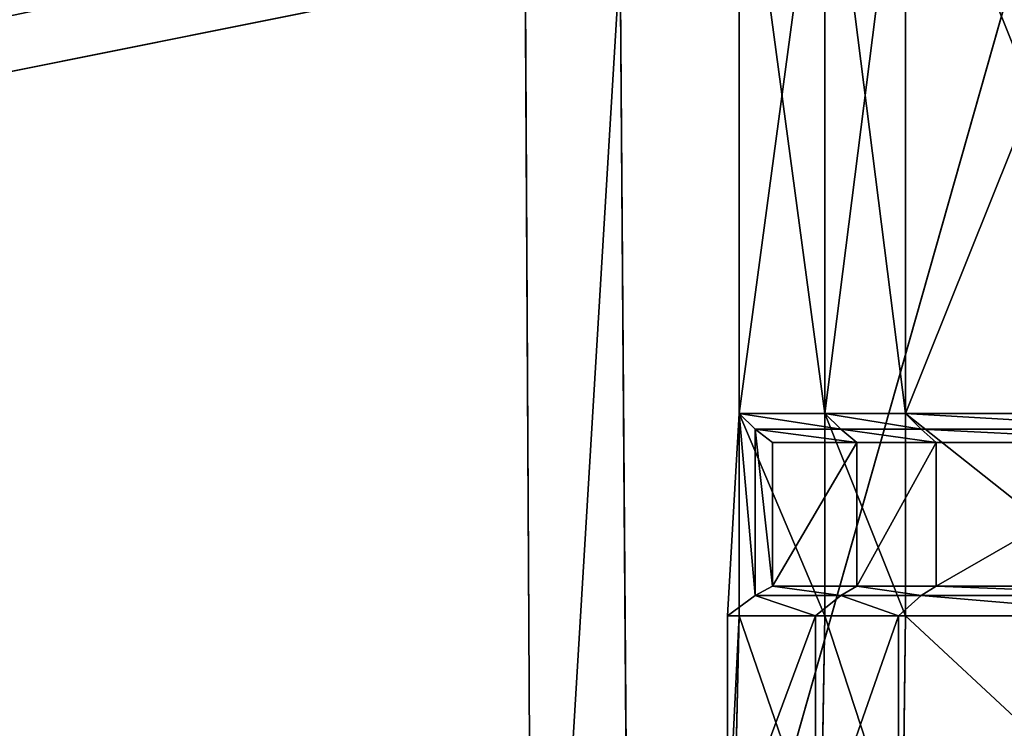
# Model space of a CAD drawing. Extents: x 0 to 31, y 0 to 21.2.
# Tile 391 of 574: x 21.1 to 23, y 2.8 to 4.1. Entities that reach past the tile are written whole.
import ezdxf

# ---------------------------------------------------------------- set-up
doc = ezdxf.new("R2010")
doc.units = 0
doc.header["$MEASUREMENT"] = 0
doc.layers.get('0').update_dxf_attribs({"color": 13, "linetype": 'CONTINUOUS'})
for name, color, linetype in [('CAST_IRON', 250, 'CONTINUOUS'), ('GALVANIZED_METAL', 252, 'CONTINUOUS'), ('GRATES', 250, 'CONTINUOUS')]:
    doc.layers.add(name, color=color, linetype=linetype)

# ---------------------------------------------------------------- blocks, each defined once
blk = doc.blocks.new('NGM5058UC_TRADECAD_DXF')
at = {"layer": 'CAST_IRON', "color": 0}
for p, q in [((7.5525, -6.28405, -0.01665), (6.7752, -9.02675, 0.46705)), ((7.5525, -6.28405, -0.01665), (6.7752, -9.02675, 0.46705)), ((6.7558, -6.37075, 0.46905), (6.7752, -9.02675, 0.46705)), ((6.7558, -6.37075, 0.46905), (6.7752, -9.02675, 0.46705)), ((6.5715, -6.39075, 0.58145), (-7.348, -9.18255, 0.58145)), ((6.5715, -6.39075, 0.58145), (-7.348, -9.18255, 0.58145)), ((6.5715, -6.39075, 0.58145), (6.5869, -9.17585, 0.58145)), ((6.5715, -6.39075, 0.58145), (6.5869, -9.17585, 0.58145))]:
    blk.add_line(p, q, dxfattribs=at)
at = {"layer": 'GRATES', "color": 0}
for p, q in [((6.9864, -6.01905, 0.98805), (6.9864, -7.25605, 0.98805)), ((6.9864, -7.25605, 0.70725), (6.9864, -6.01905, 0.70725)), ((6.9864, -6.01905, 0.98805), (6.9864, -7.25605, 0.98805)), ((6.9864, -7.25605, 0.70725), (6.9864, -6.01905, 0.70725)), ((7.1532, -6.01905, 0.98805), (7.1532, -7.25605, 0.98805)), ((7.1532, -6.01905, 0.98805), (7.1532, -7.25605, 0.98805)), ((7.1532, -7.25605, 0.70725), (7.1532, -6.01905, 0.70725)), ((7.1532, -7.25605, 0.70725), (7.1532, -6.01905, 0.70725)), ((7.3098, -6.01905, 0.70725), (7.3098, -7.25605, 0.70725)), ((7.3098, -6.01905, 0.98805), (7.3098, -7.25605, 0.98805)), ((7.3098, -6.01905, 0.70725), (7.3098, -7.25605, 0.70725)), ((7.3098, -6.01905, 0.98805), (7.3098, -7.25605, 0.98805)), ((6.9864, -7.25605, 0.70725), (6.9638, -7.64885, 0.98805)), ((6.9864, -7.25605, 0.98805), (6.9638, -7.64885, 0.98805)), ((6.9864, -7.25605, 0.70725), (6.9638, -7.64885, 0.98805)), ((6.9864, -7.25605, 0.98805), (6.9638, -7.64885, 0.98805)), ((6.9864, -7.25605, 0.98805), (6.9864, -7.25605, 0.70725)), ((7.1532, -7.25605, 0.98805), (6.9864, -7.25605, 0.98805)), ((7.0177, -7.28655, 1.46245), (6.9864, -7.25605, 0.98805)), ((7.1532, -7.25605, 0.98805), (6.9864, -7.25605, 0.98805)), ((7.1532, -7.25605, 0.70725), (6.9864, -7.25605, 0.70725)), ((6.9864, -7.25605, 0.70725), (6.9864, -7.64885, 0.70725)), ((7.1532, -7.25605, 0.70725), (6.9864, -7.25605, 0.70725)), ((6.9864, -7.25605, 0.70725), (6.9864, -7.64885, 0.70725)), ((6.9864, -7.25605, 0.98805), (6.9864, -7.25605, 0.70725)), ((6.9864, -7.25605, 0.98805), (7.0177, -7.60925, 1.46245)), ((7.0177, -7.28655, 1.46245), (6.9864, -7.25605, 0.98805)), ((6.9864, -7.25605, 0.98805), (7.0177, -7.60925, 1.46245)), ((7.1532, -7.25605, 0.98805), (7.184, -7.28655, 1.46245)), ((7.3098, -7.25605, 0.98805), (7.1532, -7.25605, 0.98805)), ((7.1532, -7.25605, 0.98805), (7.184, -7.28655, 1.46245)), ((7.3098, -7.25605, 0.98805), (7.1532, -7.25605, 0.98805)), ((7.1532, -7.64885, 0.70725), (7.1532, -7.25605, 0.70725)), ((7.3098, -7.25605, 0.70725), (7.1532, -7.25605, 0.70725)), ((7.1532, -7.64885, 0.70725), (7.1532, -7.25605, 0.70725)), ((7.3098, -7.25605, 0.70725), (7.1532, -7.25605, 0.70725)), ((7.3098, -7.25605, 0.70725), (7.8053, -7.25605, 0.70725)), ((7.3098, -7.25605, 0.70725), (7.8053, -7.25605, 0.70725)), ((7.3098, -7.25605, 0.70725), (7.3098, -7.64885, 0.70725)), ((7.3098, -7.25605, 0.98805), (7.3401, -7.28655, 1.46245)), ((7.3098, -7.25605, 0.98805), (7.3401, -7.28655, 1.46245)), ((7.3098, -7.25605, 0.98805), (7.8053, -7.25605, 0.98805)), ((7.3098, -7.25605, 0.70725), (7.3098, -7.64885, 0.70725)), ((7.3098, -7.25605, 0.98805), (7.8053, -7.25605, 0.98805)), ((7.184, -7.28655, 1.46245), (7.0177, -7.28655, 1.46245)), ((7.0177, -7.28655, 1.46245), (7.0517, -7.31235, 1.85105)), ((7.0177, -7.60925, 1.46245), (7.0177, -7.28655, 1.46245)), ((7.0177, -7.28655, 1.46245), (7.0517, -7.31235, 1.85105)), ((7.184, -7.28655, 1.46245), (7.0177, -7.28655, 1.46245)), ((7.0177, -7.60925, 1.46245), (7.0177, -7.28655, 1.46245)), ((7.3401, -7.28655, 1.46245), (7.184, -7.28655, 1.46245)), ((7.184, -7.28655, 1.46245), (7.2153, -7.31235, 1.85105)), ((7.184, -7.28655, 1.46245), (7.2153, -7.31235, 1.85105)), ((7.3401, -7.28655, 1.46245), (7.184, -7.28655, 1.46245)), ((7.3689, -7.31235, 1.85105), (7.3401, -7.28655, 1.46245)), ((7.3401, -7.28655, 1.46245), (7.8341, -7.28655, 1.46245)), ((7.3401, -7.28655, 1.46245), (7.8341, -7.28655, 1.46245)), ((7.3689, -7.31235, 1.85105), (7.3401, -7.28655, 1.46245)), ((7.0517, -7.59095, 1.85105), (7.0517, -7.31235, 1.85105)), ((7.0517, -7.31235, 1.85105), (7.2153, -7.31235, 1.85105)), ((7.0517, -7.59095, 1.85105), (7.0517, -7.31235, 1.85105)), ((7.0517, -7.31235, 1.85105), (7.2153, -7.31235, 1.85105)), ((7.2153, -7.31235, 1.85105), (7.2153, -7.59095, 1.85105)), ((7.2153, -7.31235, 1.85105), (7.2153, -7.59095, 1.85105)), ((7.2153, -7.31235, 1.85105), (7.3689, -7.31235, 1.85105)), ((7.2153, -7.31235, 1.85105), (7.3689, -7.31235, 1.85105)), ((7.8549, -7.31235, 1.85105), (7.3689, -7.31235, 1.85105)), ((7.3689, -7.31235, 1.85105), (7.3689, -7.59095, 1.85105)), ((7.3689, -7.31235, 1.85105), (7.3689, -7.59095, 1.85105)), ((7.8549, -7.31235, 1.85105), (7.3689, -7.31235, 1.85105)), ((7.0517, -7.59095, 1.85105), (7.0177, -7.60925, 1.46245)), ((7.0517, -7.59095, 1.85105), (7.0177, -7.60925, 1.46245)), ((7.2153, -7.59095, 1.85105), (7.0517, -7.59095, 1.85105)), ((7.2153, -7.59095, 1.85105), (7.0517, -7.59095, 1.85105)), ((7.2153, -7.59095, 1.85105), (7.184, -7.60925, 1.46245)), ((7.2153, -7.59095, 1.85105), (7.184, -7.60925, 1.46245)), ((7.3689, -7.59095, 1.85105), (7.2153, -7.59095, 1.85105)), ((7.3689, -7.59095, 1.85105), (7.2153, -7.59095, 1.85105)), ((7.3689, -7.59095, 1.85105), (7.3401, -7.60925, 1.46245)), ((7.3689, -7.59095, 1.85105), (7.3401, -7.60925, 1.46245)), ((7.8549, -7.59095, 1.85105), (7.3689, -7.59095, 1.85105)), ((7.8549, -7.59095, 1.85105), (7.3689, -7.59095, 1.85105)), ((6.9638, -7.64885, 0.98805), (7.0177, -7.60925, 1.46245)), ((6.9638, -7.64885, 0.98805), (7.0177, -7.60925, 1.46245)), ((7.184, -7.60925, 1.46245), (7.0177, -7.60925, 1.46245)), ((7.184, -7.60925, 1.46245), (7.0177, -7.60925, 1.46245)), ((7.184, -7.60925, 1.46245), (7.1352, -7.64885, 0.98805)), ((7.184, -7.60925, 1.46245), (7.1352, -7.64885, 0.98805)), ((7.3401, -7.60925, 1.46245), (7.184, -7.60925, 1.46245)), ((7.3401, -7.60925, 1.46245), (7.184, -7.60925, 1.46245)), ((7.2961, -7.64885, 0.98805), (7.3401, -7.60925, 1.46245)), ((7.2961, -7.64885, 0.98805), (7.3401, -7.60925, 1.46245)), ((7.3401, -7.60925, 1.46245), (7.8341, -7.60925, 1.46245)), ((7.3401, -7.60925, 1.46245), (7.8341, -7.60925, 1.46245)), ((6.9638, -8.10975, 0.98805), (6.9638, -7.64885, 0.98805)), ((6.9638, -7.64885, 0.98805), (7.1352, -7.64885, 0.98805)), ((6.9638, -7.64885, 0.98805), (7.1352, -7.64885, 0.98805)), ((6.9638, -7.64885, 0.98805), (6.9864, -7.64885, 0.70725)), ((6.9864, -7.64885, 0.70725), (6.9638, -8.10975, 0.98805)), ((6.9638, -8.10975, 0.98805), (6.9638, -7.64885, 0.98805)), ((6.9864, -7.64885, 0.70725), (6.9638, -8.10975, 0.98805)), ((6.9638, -7.64885, 0.98805), (6.9864, -7.64885, 0.70725)), ((6.9864, -7.64885, 0.70725), (6.9762, -8.10975, 0.70725)), ((6.9864, -7.64885, 0.70725), (6.9762, -8.10975, 0.70725)), ((7.1532, -7.64885, 0.70725), (6.9864, -7.64885, 0.70725)), ((7.1532, -7.64885, 0.70725), (6.9864, -7.64885, 0.70725)), ((7.1352, -7.64885, 0.98805), (7.1352, -8.10975, 0.98805)), ((7.1352, -7.64885, 0.98805), (7.1352, -8.10975, 0.98805)), ((7.1352, -7.64885, 0.98805), (7.2961, -7.64885, 0.98805)), ((7.1352, -7.64885, 0.98805), (7.2961, -7.64885, 0.98805)), ((7.1451, -8.10975, 0.70725), (7.1532, -7.64885, 0.70725)), ((7.1451, -8.10975, 0.70725), (7.1532, -7.64885, 0.70725)), ((7.3098, -7.64885, 0.70725), (7.1532, -7.64885, 0.70725)), ((7.3098, -7.64885, 0.70725), (7.1532, -7.64885, 0.70725)), ((7.8053, -7.64885, 0.98805), (7.2961, -7.64885, 0.98805)), ((7.2961, -7.64885, 0.98805), (7.2961, -8.10975, 0.98805)), ((7.2961, -7.64885, 0.98805), (7.2961, -8.10975, 0.98805)), ((7.8053, -7.64885, 0.98805), (7.2961, -7.64885, 0.98805)), ((7.3098, -7.64885, 0.70725), (7.3036, -8.10975, 0.70725)), ((7.3098, -7.64885, 0.70725), (7.3036, -8.10975, 0.70725)), ((7.3098, -7.64885, 0.70725), (7.8053, -7.64885, 0.70725)), ((7.3098, -7.64885, 0.70725), (7.8053, -7.64885, 0.70725))]:
    blk.add_line(p, q, dxfattribs=at)
at = {"layer": 'CAST_IRON', "color": 0}
mesh = blk.add_polyface(dxfattribs=at)
corners = [(-6.3929, -5.77405, 0.58145), (6.2138, -5.87025, 0.58145), (-7.348, -9.18255, 0.58145), (5.9703, -5.77405, 0.58145)]
mesh.append_faces([[corners[k] for k in face] for face in [(0, 1, 2), (1, 0, 3)]], dxfattribs={"vtx0": -1, "color": 0})
mesh = blk.add_polyface(dxfattribs=at)
corners = [(6.3871, -5.99295, 0.58145), (-7.348, -9.18255, 0.58145), (6.2138, -5.87025, 0.58145)]
mesh.append_faces([[corners[k] for k in face] for face in [(0, 1, 2)]], dxfattribs={"color": 0})
mesh = blk.add_polyface(dxfattribs=at)
corners = [(6.4994, -6.14695, 0.58145), (-7.348, -9.18255, 0.58145), (6.3871, -5.99295, 0.58145)]
mesh.append_faces([[corners[k] for k in face] for face in [(0, 1, 2)]], dxfattribs={"color": 0})
mesh = blk.add_polyface(dxfattribs=at)
corners = [(6.5572, -6.27685, 0.57605), (-7.348, -9.18255, 0.58145), (6.4994, -6.14695, 0.58145)]
mesh.append_faces([[corners[k] for k in face] for face in [(0, 1, 2)]], dxfattribs={"color": 0})
mesh = blk.add_polyface(dxfattribs=at)
corners = [(6.5715, -6.39075, 0.58145), (-7.348, -9.18255, 0.58145), (6.5572, -6.27685, 0.57605)]
mesh.append_faces([[corners[k] for k in face] for face in [(0, 1, 2)]], dxfattribs={"color": 0})
mesh = blk.add_polyface(dxfattribs=at)
corners = [(7.5525, -6.28405, -0.01665), (6.7752, -9.02675, 0.46705), (6.7558, -6.37075, 0.46905)]
mesh.append_faces([[corners[k] for k in face] for face in [(0, 1, 2)]], dxfattribs={"color": 0})
mesh = blk.add_polyface(dxfattribs=at)
corners = [(7.5528, -8.90725, 0.00365), (6.7752, -9.02675, 0.46705), (7.5525, -6.28405, -0.01665)]
mesh.append_faces([[corners[k] for k in face] for face in [(0, 1, 2)]], dxfattribs={"color": 0})
mesh = blk.add_polyface(dxfattribs=at)
corners = [(6.7558, -6.37075, 0.46905), (6.5869, -9.17585, 0.58145), (6.5715, -6.39075, 0.58145)]
mesh.append_faces([[corners[k] for k in face] for face in [(0, 1, 2)]], dxfattribs={"color": 0})
mesh = blk.add_polyface(dxfattribs=at)
corners = [(6.7752, -9.02675, 0.46705), (6.5869, -9.17585, 0.58145), (6.7558, -6.37075, 0.46905)]
mesh.append_faces([[corners[k] for k in face] for face in [(0, 1, 2)]], dxfattribs={"color": 0})
mesh = blk.add_polyface(dxfattribs=at)
corners = [(6.5869, -9.17585, 0.58145), (-7.348, -9.18255, 0.58145), (6.5715, -6.39075, 0.58145)]
mesh.append_faces([[corners[k] for k in face] for face in [(0, 1, 2)]], dxfattribs={"color": 0})
at = {"layer": 'GALVANIZED_METAL', "color": 0}
mesh = blk.add_polyface(dxfattribs=at)
corners = [(-14.2165, -9.41305, -1.89865), (14.216, 9.40775, -1.89865), (-14.3866, -9.24295, -1.89865), (14.386, 9.23775, -1.89865)]
mesh.append_faces([[corners[k] for k in face] for face in [(0, 1, 2), (1, 0, 3)]], dxfattribs={"vtx0": -1, "color": 0})
mesh = blk.add_polyface(dxfattribs=at)
corners = [(14.216, 9.40775, -1.89865), (-14.2165, 9.40775, -1.89865), (-14.3866, -9.24295, -1.89865)]
mesh.append_faces([[corners[k] for k in face] for face in [(0, 1, 2)]], dxfattribs={"color": 0})
mesh = blk.add_polyface(dxfattribs=at)
corners = [(14.386, 9.23775, -1.89865), (-14.2165, -9.41305, -1.89865), (14.2159, -9.41295, -1.89865)]
mesh.append_faces([[corners[k] for k in face] for face in [(0, 1, 2)]], dxfattribs={"color": 0})
at = {"layer": 'GRATES', "color": 0}
mesh = blk.add_polyface(dxfattribs=at)
corners = [(6.9864, -6.01905, 0.70725), (6.9864, -7.25605, 0.98805), (6.9864, -7.25605, 0.70725), (6.9864, -6.01905, 0.98805)]
mesh.append_faces([[corners[k] for k in face] for face in [(0, 1, 2), (1, 0, 3)]], dxfattribs={"vtx0": -1, "color": 0})
mesh = blk.add_polyface(dxfattribs=at)
corners = [(7.1532, -6.01905, 0.98805), (6.9864, -7.25605, 0.98805), (6.9864, -6.01905, 0.98805), (7.1532, -7.25605, 0.98805)]
mesh.append_faces([[corners[k] for k in face] for face in [(0, 1, 2), (1, 0, 3)]], dxfattribs={"vtx0": -1, "color": 0})
mesh = blk.add_polyface(dxfattribs=at)
corners = [(7.1532, -7.25605, 0.70725), (6.9864, -6.01905, 0.70725), (6.9864, -7.25605, 0.70725), (7.1532, -6.01905, 0.70725)]
mesh.append_faces([[corners[k] for k in face] for face in [(0, 1, 2), (1, 0, 3)]], dxfattribs={"vtx0": -1, "color": 0})
mesh = blk.add_polyface(dxfattribs=at)
corners = [(7.3098, -6.01905, 0.98805), (7.1532, -7.25605, 0.98805), (7.1532, -6.01905, 0.98805), (7.3098, -7.25605, 0.98805)]
mesh.append_faces([[corners[k] for k in face] for face in [(0, 1, 2), (1, 0, 3)]], dxfattribs={"vtx0": -1, "color": 0})
mesh = blk.add_polyface(dxfattribs=at)
corners = [(7.3098, -7.25605, 0.70725), (7.1532, -6.01905, 0.70725), (7.1532, -7.25605, 0.70725), (7.3098, -6.01905, 0.70725)]
mesh.append_faces([[corners[k] for k in face] for face in [(0, 1, 2), (1, 0, 3)]], dxfattribs={"vtx0": -1, "color": 0})
mesh = blk.add_polyface(dxfattribs=at)
corners = [(7.8053, -7.25605, 0.70725), (7.3098, -6.01905, 0.70725), (7.3098, -7.25605, 0.70725), (7.8053, -6.01905, 0.70725)]
mesh.append_faces([[corners[k] for k in face] for face in [(0, 1, 2), (1, 0, 3)]], dxfattribs={"vtx0": -1, "color": 0})
mesh = blk.add_polyface(dxfattribs=at)
corners = [(7.8053, -6.01905, 0.98805), (7.3098, -7.25605, 0.98805), (7.3098, -6.01905, 0.98805), (7.8053, -7.25605, 0.98805)]
mesh.append_faces([[corners[k] for k in face] for face in [(0, 1, 2), (1, 0, 3)]], dxfattribs={"vtx0": -1, "color": 0})
mesh = blk.add_polyface(dxfattribs=at)
corners = [(6.9864, -7.25605, 0.70725), (6.9638, -7.64885, 0.98805), (6.9864, -7.64885, 0.70725)]
mesh.append_faces([[corners[k] for k in face] for face in [(0, 1, 2)]], dxfattribs={"color": 0})
mesh = blk.add_polyface(dxfattribs=at)
corners = [(6.9864, -7.25605, 0.98805), (6.9638, -7.64885, 0.98805), (6.9864, -7.25605, 0.70725)]
mesh.append_faces([[corners[k] for k in face] for face in [(0, 1, 2)]], dxfattribs={"color": 0})
mesh = blk.add_polyface(dxfattribs=at)
corners = [(6.9864, -7.25605, 0.98805), (7.0177, -7.60925, 1.46245), (6.9638, -7.64885, 0.98805)]
mesh.append_faces([[corners[k] for k in face] for face in [(0, 1, 2)]], dxfattribs={"color": 0})
mesh = blk.add_polyface(dxfattribs=at)
corners = [(7.184, -7.28655, 1.46245), (6.9864, -7.25605, 0.98805), (7.1532, -7.25605, 0.98805), (7.0177, -7.28655, 1.46245)]
mesh.append_faces([[corners[k] for k in face] for face in [(0, 1, 2), (1, 0, 3)]], dxfattribs={"vtx0": -1, "color": 0})
mesh = blk.add_polyface(dxfattribs=at)
corners = [(7.1532, -7.64885, 0.70725), (6.9864, -7.25605, 0.70725), (6.9864, -7.64885, 0.70725), (7.1532, -7.25605, 0.70725)]
mesh.append_faces([[corners[k] for k in face] for face in [(0, 1, 2), (1, 0, 3)]], dxfattribs={"vtx0": -1, "color": 0})
mesh = blk.add_polyface(dxfattribs=at)
corners = [(6.9864, -7.25605, 0.98805), (7.0177, -7.28655, 1.46245), (7.0177, -7.60925, 1.46245)]
mesh.append_faces([[corners[k] for k in face] for face in [(0, 1, 2)]], dxfattribs={"color": 0})
mesh = blk.add_polyface(dxfattribs=at)
corners = [(7.3401, -7.28655, 1.46245), (7.1532, -7.25605, 0.98805), (7.3098, -7.25605, 0.98805), (7.184, -7.28655, 1.46245)]
mesh.append_faces([[corners[k] for k in face] for face in [(0, 1, 2), (1, 0, 3)]], dxfattribs={"vtx0": -1, "color": 0})
mesh = blk.add_polyface(dxfattribs=at)
corners = [(7.3098, -7.64885, 0.70725), (7.1532, -7.25605, 0.70725), (7.1532, -7.64885, 0.70725), (7.3098, -7.25605, 0.70725)]
mesh.append_faces([[corners[k] for k in face] for face in [(0, 1, 2), (1, 0, 3)]], dxfattribs={"vtx0": -1, "color": 0})
mesh = blk.add_polyface(dxfattribs=at)
corners = [(7.8053, -7.64885, 0.70725), (7.3098, -7.25605, 0.70725), (7.3098, -7.64885, 0.70725), (7.8053, -7.25605, 0.70725)]
mesh.append_faces([[corners[k] for k in face] for face in [(0, 1, 2), (1, 0, 3)]], dxfattribs={"vtx0": -1, "color": 0})
mesh = blk.add_polyface(dxfattribs=at)
corners = [(7.8341, -7.28655, 1.46245), (7.3098, -7.25605, 0.98805), (7.8053, -7.25605, 0.98805), (7.3401, -7.28655, 1.46245)]
mesh.append_faces([[corners[k] for k in face] for face in [(0, 1, 2), (1, 0, 3)]], dxfattribs={"vtx0": -1, "color": 0})
mesh = blk.add_polyface(dxfattribs=at)
corners = [(7.0177, -7.28655, 1.46245), (7.0517, -7.59095, 1.85105), (7.0177, -7.60925, 1.46245), (7.0517, -7.31235, 1.85105)]
mesh.append_faces([[corners[k] for k in face] for face in [(0, 1, 2), (1, 0, 3)]], dxfattribs={"vtx0": -1, "color": 0})
mesh = blk.add_polyface(dxfattribs=at)
corners = [(7.2153, -7.31235, 1.85105), (7.0177, -7.28655, 1.46245), (7.184, -7.28655, 1.46245), (7.0517, -7.31235, 1.85105)]
mesh.append_faces([[corners[k] for k in face] for face in [(0, 1, 2), (1, 0, 3)]], dxfattribs={"vtx0": -1, "color": 0})
mesh = blk.add_polyface(dxfattribs=at)
corners = [(7.3689, -7.31235, 1.85105), (7.184, -7.28655, 1.46245), (7.3401, -7.28655, 1.46245), (7.2153, -7.31235, 1.85105)]
mesh.append_faces([[corners[k] for k in face] for face in [(0, 1, 2), (1, 0, 3)]], dxfattribs={"vtx0": -1, "color": 0})
mesh = blk.add_polyface(dxfattribs=at)
corners = [(7.8549, -7.31235, 1.85105), (7.3401, -7.28655, 1.46245), (7.8341, -7.28655, 1.46245), (7.3689, -7.31235, 1.85105)]
mesh.append_faces([[corners[k] for k in face] for face in [(0, 1, 2), (1, 0, 3)]], dxfattribs={"vtx0": -1, "color": 0})
mesh = blk.add_polyface(dxfattribs=at)
corners = [(7.2153, -7.31235, 1.85105), (7.0517, -7.59095, 1.85105), (7.0517, -7.31235, 1.85105), (7.2153, -7.59095, 1.85105)]
mesh.append_faces([[corners[k] for k in face] for face in [(0, 1, 2), (1, 0, 3)]], dxfattribs={"vtx0": -1, "color": 0})
mesh = blk.add_polyface(dxfattribs=at)
corners = [(7.3689, -7.31235, 1.85105), (7.2153, -7.59095, 1.85105), (7.2153, -7.31235, 1.85105), (7.3689, -7.59095, 1.85105)]
mesh.append_faces([[corners[k] for k in face] for face in [(0, 1, 2), (1, 0, 3)]], dxfattribs={"vtx0": -1, "color": 0})
mesh = blk.add_polyface(dxfattribs=at)
corners = [(7.8549, -7.31235, 1.85105), (7.3689, -7.59095, 1.85105), (7.3689, -7.31235, 1.85105), (7.8549, -7.59095, 1.85105)]
mesh.append_faces([[corners[k] for k in face] for face in [(0, 1, 2), (1, 0, 3)]], dxfattribs={"vtx0": -1, "color": 0})
mesh = blk.add_polyface(dxfattribs=at)
corners = [(7.0517, -7.59095, 1.85105), (7.184, -7.60925, 1.46245), (7.0177, -7.60925, 1.46245), (7.2153, -7.59095, 1.85105)]
mesh.append_faces([[corners[k] for k in face] for face in [(0, 1, 2), (1, 0, 3)]], dxfattribs={"vtx0": -1, "color": 0})
mesh = blk.add_polyface(dxfattribs=at)
corners = [(7.2153, -7.59095, 1.85105), (7.3401, -7.60925, 1.46245), (7.184, -7.60925, 1.46245), (7.3689, -7.59095, 1.85105)]
mesh.append_faces([[corners[k] for k in face] for face in [(0, 1, 2), (1, 0, 3)]], dxfattribs={"vtx0": -1, "color": 0})
mesh = blk.add_polyface(dxfattribs=at)
corners = [(7.3689, -7.59095, 1.85105), (7.8341, -7.60925, 1.46245), (7.3401, -7.60925, 1.46245), (7.8549, -7.59095, 1.85105)]
mesh.append_faces([[corners[k] for k in face] for face in [(0, 1, 2), (1, 0, 3)]], dxfattribs={"vtx0": -1, "color": 0})
mesh = blk.add_polyface(dxfattribs=at)
corners = [(7.0177, -7.60925, 1.46245), (7.1352, -7.64885, 0.98805), (6.9638, -7.64885, 0.98805), (7.184, -7.60925, 1.46245)]
mesh.append_faces([[corners[k] for k in face] for face in [(0, 1, 2), (1, 0, 3)]], dxfattribs={"vtx0": -1, "color": 0})
mesh = blk.add_polyface(dxfattribs=at)
corners = [(7.184, -7.60925, 1.46245), (7.2961, -7.64885, 0.98805), (7.1352, -7.64885, 0.98805), (7.3401, -7.60925, 1.46245)]
mesh.append_faces([[corners[k] for k in face] for face in [(0, 1, 2), (1, 0, 3)]], dxfattribs={"vtx0": -1, "color": 0})
mesh = blk.add_polyface(dxfattribs=at)
corners = [(7.3401, -7.60925, 1.46245), (7.8053, -7.64885, 0.98805), (7.2961, -7.64885, 0.98805), (7.8341, -7.60925, 1.46245)]
mesh.append_faces([[corners[k] for k in face] for face in [(0, 1, 2), (1, 0, 3)]], dxfattribs={"vtx0": -1, "color": 0})
mesh = blk.add_polyface(dxfattribs=at)
corners = [(7.1352, -7.64885, 0.98805), (6.9638, -8.10975, 0.98805), (6.9638, -7.64885, 0.98805), (7.1352, -8.10975, 0.98805)]
mesh.append_faces([[corners[k] for k in face] for face in [(0, 1, 2), (1, 0, 3)]], dxfattribs={"vtx0": -1, "color": 0})
mesh = blk.add_polyface(dxfattribs=at)
corners = [(6.9864, -7.64885, 0.70725), (6.9638, -8.10975, 0.98805), (6.9762, -8.10975, 0.70725)]
mesh.append_faces([[corners[k] for k in face] for face in [(0, 1, 2)]], dxfattribs={"color": 0})
mesh = blk.add_polyface(dxfattribs=at)
corners = [(6.9638, -7.64885, 0.98805), (6.9638, -8.10975, 0.98805), (6.9864, -7.64885, 0.70725)]
mesh.append_faces([[corners[k] for k in face] for face in [(0, 1, 2)]], dxfattribs={"color": 0})
mesh = blk.add_polyface(dxfattribs=at)
corners = [(7.1451, -8.10975, 0.70725), (6.9864, -7.64885, 0.70725), (6.9762, -8.10975, 0.70725), (7.1532, -7.64885, 0.70725)]
mesh.append_faces([[corners[k] for k in face] for face in [(0, 1, 2), (1, 0, 3)]], dxfattribs={"vtx0": -1, "color": 0})
mesh = blk.add_polyface(dxfattribs=at)
corners = [(7.2961, -7.64885, 0.98805), (7.1352, -8.10975, 0.98805), (7.1352, -7.64885, 0.98805), (7.2961, -8.10975, 0.98805)]
mesh.append_faces([[corners[k] for k in face] for face in [(0, 1, 2), (1, 0, 3)]], dxfattribs={"vtx0": -1, "color": 0})
mesh = blk.add_polyface(dxfattribs=at)
corners = [(7.3036, -8.10975, 0.70725), (7.1532, -7.64885, 0.70725), (7.1451, -8.10975, 0.70725), (7.3098, -7.64885, 0.70725)]
mesh.append_faces([[corners[k] for k in face] for face in [(0, 1, 2), (1, 0, 3)]], dxfattribs={"vtx0": -1, "color": 0})
mesh = blk.add_polyface(dxfattribs=at)
corners = [(7.8053, -7.64885, 0.98805), (7.2961, -8.10975, 0.98805), (7.2961, -7.64885, 0.98805), (7.8053, -8.10975, 0.98805)]
mesh.append_faces([[corners[k] for k in face] for face in [(0, 1, 2), (1, 0, 3)]], dxfattribs={"vtx0": -1, "color": 0})
mesh = blk.add_polyface(dxfattribs=at)
corners = [(7.8053, -8.10975, 0.70725), (7.3098, -7.64885, 0.70725), (7.3036, -8.10975, 0.70725), (7.8053, -7.64885, 0.70725)]
mesh.append_faces([[corners[k] for k in face] for face in [(0, 1, 2), (1, 0, 3)]], dxfattribs={"vtx0": -1, "color": 0})
blk = doc.blocks.new('NGM5058UC_TRADECAD_DWG')
at = {"color": 0}
blk.add_blockref('NGM5058UC_TRADECAD_DXF', (15.5194, 10.62185, 1.89865), dxfattribs=at)

msp = doc.modelspace()

# ---------------------------------------------------------------- block references
at = {"color": 0}
msp.add_blockref('NGM5058UC_TRADECAD_DWG', (0, 0), dxfattribs=at)

doc.saveas('drawing.dxf')
